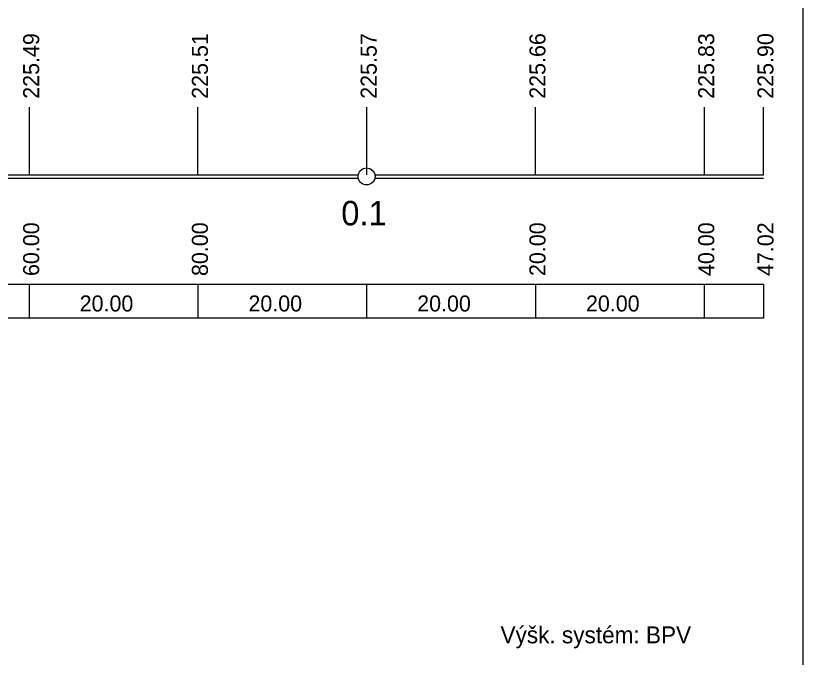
# Model space of a CAD drawing. Extents: x -495905 to -478420, y -1113297 to -1107716.
# Drawn here: x -492750 to -492656.7, y -1110792.3 to -1110716.3 of the extents above; entities that cross this region are included whole.
import ezdxf

# ---------------------------------------------------------------- set-up
doc = ezdxf.new("R2010")
doc.units = 0
doc.layers.add('1', color=7, linetype='Continuous')
doc.layers.add('legenda', color=7, linetype='Continuous')

msp = doc.modelspace()

# ---------------------------------------------------------------- linework, layer by layer
at = {"layer": '1'}
for p, q in [((-492748.45, -1110727.17), (-492748.45, -1110735.17)), ((-492728.45, -1110735.17), (-492728.45, -1110727.17)), ((-492708.45, -1110727.17), (-492708.45, -1110735.17)), ((-492688.45, -1110735.17), (-492688.45, -1110727.17)), ((-492668.45, -1110727.17), (-492668.45, -1110735.17)), ((-492661.43, -1110735.17), (-492661.43, -1110727.17)), ((-492807.45, -1110735.17), (-492709.45, -1110735.17)), ((-492707.45, -1110735.17), (-492661.43, -1110735.17)), ((-492807.45, -1110735.57), (-492709.45, -1110735.57)), ((-492707.45, -1110735.57), (-492661.43, -1110735.57)), ((-492661.43, -1110748.17), (-492808.45, -1110748.17)), ((-492748.45, -1110748.17), (-492748.45, -1110752.17)), ((-492728.45, -1110748.17), (-492728.45, -1110752.17)), ((-492708.45, -1110748.17), (-492708.45, -1110752.17)), ((-492688.45, -1110748.17), (-492688.45, -1110752.17)), ((-492668.45, -1110748.17), (-492668.45, -1110752.17)), ((-492661.43, -1110748.17), (-492661.43, -1110752.17)), ((-492661.43, -1110752.17), (-492808.45, -1110752.17))]:
    msp.add_line(p, q, dxfattribs=at)
msp.add_circle((-492708.45, -1110735.37), 1, dxfattribs=at)
at = {"layer": 'legenda'}
msp.add_line((-492656.7, -1110868.36), (-492656.7, -1110571.36), dxfattribs=at)

# ---------------------------------------------------------------- texts
at = {"layer": '1'}
for s, p in [('225.49', (-492747.25, -1110726.17)), ('225.51', (-492727.25, -1110726.17)), ('225.57', (-492707.25, -1110726.17)), ('225.66', (-492687.25, -1110726.17)), ('225.83', (-492667.25, -1110726.17)), ('225.90', (-492660.23, -1110726.17)), ('60.00', (-492747.25, -1110747.17)), ('80.00', (-492727.25, -1110747.17)), ('20.00', (-492687.25, -1110747.17)), ('40.00', (-492667.25, -1110747.17)), ('47.02', (-492660.23, -1110747.17))]:
    msp.add_text(s, height=1.9, rotation=90, dxfattribs=at).set_placement(p)
for s, height, p in [('0.1', 2.9, (-492711.45, -1110741.17)), ('20.00', 1.9, (-492742.45, -1110751.37)), ('20.00', 1.9, (-492722.45, -1110751.37)), ('20.00', 1.9, (-492702.45, -1110751.37)), ('20.00', 1.9, (-492682.45, -1110751.37))]:
    msp.add_text(s, height=height, dxfattribs=at).set_placement(p)
at = {"layer": 'legenda'}
msp.add_text('Výšk. systém: BPV', height=2, rotation=360, dxfattribs=at).set_placement((-492692.578, -1110790.682))

doc.saveas('drawing.dxf')
